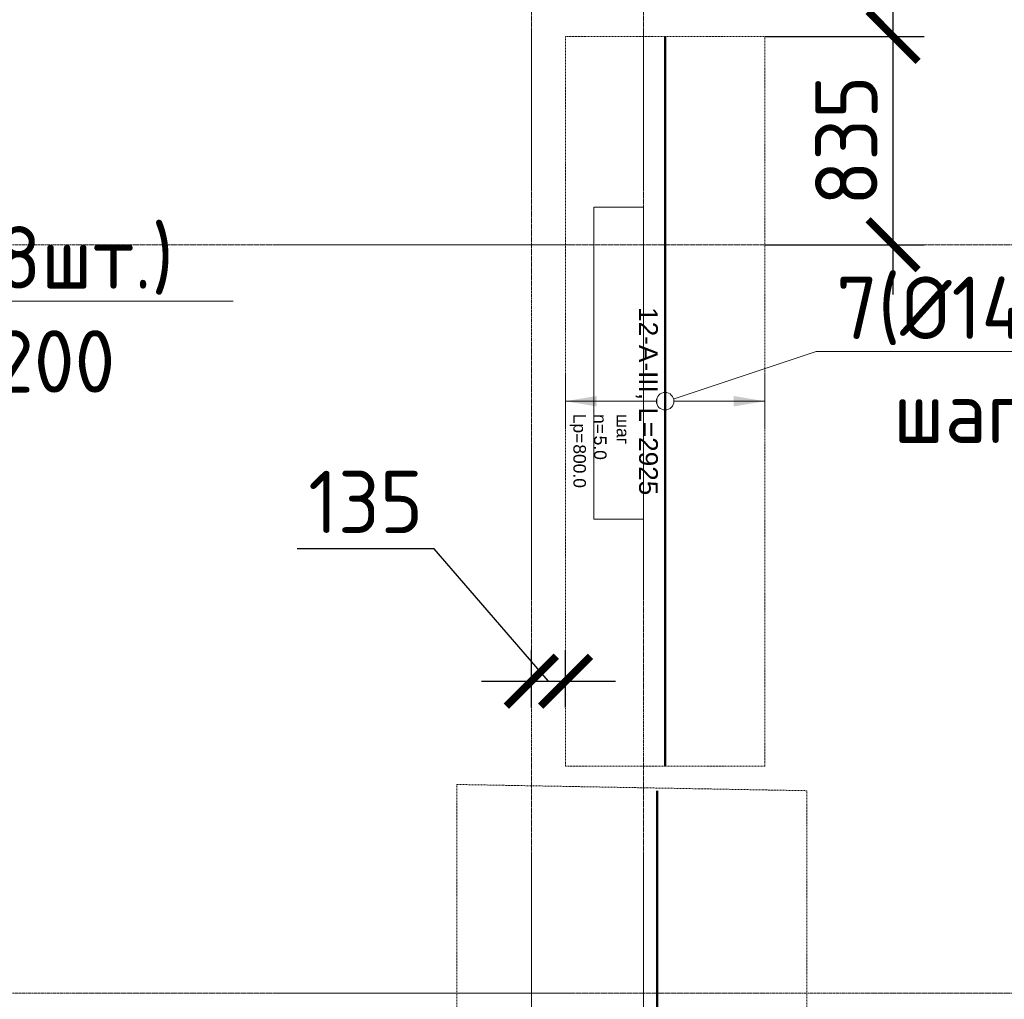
# Model space of a CAD drawing. Header units: millimetres. Extents: x -42044588 to 856694, y -806701 to 941911.
# Tile 639 of 1056: x 111525 to 115473, y -273732 to -269805. Entities that reach past the tile are written whole.
import ezdxf
from ezdxf import colors
from ezdxf.entities.mleader import LeaderData, LeaderLine
from ezdxf.enums import TextEntityAlignment as Align
from ezdxf.math import Vec2, Vec3

# ---------------------------------------------------------------- set-up
doc = ezdxf.new("R2010")
doc.units = ezdxf.units.MM
doc.set_wipeout_variables(frame=1)
for name, pattern in [('01 Штриховая _4 мм_', [6, 3.5, -2.5]), ('______5', [1100, 800, -100, 100, -100]), ('DASHED', [7, 5, -2, 0]), ('GOST2.303 4', [7, 5, -2, 0]), ('осевая', [50.8, 31.75, -6.35, 6.35, -6.35])]:
    doc.linetypes.add(name, pattern=pattern)
doc.layers.add('0 @ 100', color=7, linetype='Continuous')
for name, color, linetype, lineweight in [('907Сл Осевые', 1, 'Continuous', 0), ('АрмСтер', 2, 'Continuous', 50), ('контур распр. стерхней', 2, 'GOST2.303 4', 20), ('Оси', 40, '______5', 18), ('подоснова', 151, 'Continuous', 5), ('РАЗМЕРЫ', 1, 'Continuous', 9)]:
    doc.layers.add(name, color=color, linetype=linetype, lineweight=lineweight)
doc.layers.add('АрмСтер_атрибуты', color=2, linetype='Continuous', lineweight=0, plot=False)
doc.layers.add('Колонна_ бетон', color=7, linetype='Continuous', lineweight=50, true_color=0xb4b496)
doc.styles.add('GOST-2.304_Type-B', font='GOST_Common.ttf')
doc.styles.get("Standard").update_dxf_attribs({"font": 'arial.ttf'})
doc.styles.add('Аннотативный', font='arial.ttf')
doc.styles.add('ГОСТ', font='GOST_Common.ttf')
doc.dimstyles.new('СПДС', dxfattribs={"dimscale": 100, "dimtxt": 2.5, "dimasz": 2, "dimexe": 1.25, "dimexo": 0, "dimtad": 1, "dimdec": 0, "dimrnd": 5, "dimtxsty": 'GOST-2.304_Type-B', "dimblk": 'ARCHTICK', "dimcen": 2.5, "dimdle": 2, "dimclrd": 1, "dimclre": 1, "dimclrt": 1, "dimadec": 0, "dimazin": 2, "dimtfac": 0.75, "dimtdec": 0, "dimtmove": 1, "dimatfit": 3, "dimfxl": 0, "dimtolj": 1, "dimarcsym": 0})

# ---------------------------------------------------------------- blocks, each defined once
blk = doc.blocks.new('оси блок 2')
at = {"layer": 'Оси', "color": 16, "linetype": 'осевая', "lineweight": 0, "ltscale": 0.25, "transparency": 33554687}
for p, q in [((-77404.7, -323084.4), (-77404.7, -347462.5)), ((-76954.7, -323084.4), (-76954.7, -347468.4)), ((-89822.3, -329401.3), (-37238.5, -329401.3)), ((-89822.3, -332401.3), (-37238.5, -332401.3))]:
    blk.add_line(p, q, dxfattribs=at)
blk = doc.blocks.new('подложка стн 1-го этажа')
at = {"layer": 'Колонна_ бетон', "color": 252, "linetype": 'DASHED', "lineweight": 0, "ltscale": 0.5, "true_color": 0x939598, "transparency": 33554687}
for p, q in [((16793.8, 23161.8, -200), (16593.8, 23161.8, -200)), ((16593.8, 23161.8, -200), (16593.8, 23161.8, -200)), ((16593.8, 23161.8, -200), (16593.8, 21911.8, -200)), ((16793.8, 23161.8, -200), (16793.8, 23161.8, -200)), ((16793.8, 21911.8, -200), (16793.8, 23161.8, -200)), ((16593.8, 21911.8, -200), (16793.8, 21911.8, -200)), ((16593.8, 21911.8, -200), (16593.8, 21911.8, -200)), ((16793.8, 21911.8, -200), (16793.8, 21911.8, -200))]:
    blk.add_line(p, q, dxfattribs=at)
blk = doc.blocks.new('_None')
blk = doc.blocks.new('*U4883')
at = {"layer": 'РАЗМЕРЫ'}
for p, q in [((112.5, 400), (-112.5, 400)), ((112.5, -400), (-112.5, -400))]:
    blk.add_line(p, q, dxfattribs=at)
at = {"layer": 'РАЗМЕРЫ', "ltscale": 15}
blk.add_line((0, -400), (0, 400), dxfattribs=at)
at = {"layer": 'РАЗМЕРЫ'}
for points in [[(0, 400), (20.9, 274.8), (-20.9, 274.8)], [(0, -400), (20.9, -274.8), (-20.9, -274.8)]]:
    blk.add_solid(points, dxfattribs=at)
at = {"layer": 'АрмСтер_атрибуты', "color": 215, "ltscale": 15, "style": 'Аннотативный'}
for s, p in [('шаг', (51.4, -194.2)), ('n=', (51.4, -285.1)), ('Lр=', (50.2, -367.8))]:
    blk.add_text(s, height=50, dxfattribs=at).set_placement(p)
at = {"layer": 'АрмСтер_атрибуты', "style": 'Аннотативный', "flags": 8}
blk.add_attdef('ПОЗ', (110, 29.6), '', height=75, dxfattribs=at)
at = {"layer": 'АрмСтер_атрибуты', "color": 215, "style": 'Аннотативный'}
for tag, p, flags in [('ШАГ', (190.9, -194.2), 10), ('КОЛ', (138, -285.1), 8), ('ШИРИНА', (172.9, -367.8), 8)]:
    blk.add_attdef(tag, p, '', height=50, dxfattribs=dict(at, flags=flags))
at = {"layer": 'АрмСтер_атрибуты', "flags": 9}
for tag, p in [('МАССА', (-1033.5, -810.5)), ('ОБОЗНАЧЕНИЕ', (-1033.5, -924.4))]:
    blk.add_attdef(tag, p, '', height=75, dxfattribs=at)
at = {"linetype": 'Continuous', "lineweight": 0}
blk.add_wipeout([(35, 0), (28.3, 20.6), (10.8, 33.3), (-10.8, 33.3), (-28.3, 20.6), (-35, 0), (-28.3, -20.6), (-10.8, -33.3), (10.8, -33.3), (28.3, -20.6)], dxfattribs=at)
at = {"color": 0, "linetype": 'ByBlock', "lineweight": -2, "ltscale": 100}
blk.add_line((-1462.5, 0), (1462.5, 0), dxfattribs=at)
at = {"layer": 'РАЗМЕРЫ'}
blk.add_circle((0, 0), 35, dxfattribs=at)
at = {"layer": 'АрмСтер_атрибуты', "style": 'Аннотативный', "flags": 8}
blk.add_attdef('НАИМЕНОВАНИЕ', text='', height=75, dxfattribs=at).set_placement((0, -29.3), align=Align.TOP_CENTER)
blk = doc.blocks.new('*U4869')
at = {"layer": 'РАЗМЕРЫ'}
for p, q in [((112.5, 600), (-112.5, 600)), ((112.5, -800), (-112.5, -800))]:
    blk.add_line(p, q, dxfattribs=at)
at = {"layer": 'РАЗМЕРЫ', "ltscale": 15}
blk.add_line((0, -800), (0, 600), dxfattribs=at)
at = {"layer": 'РАЗМЕРЫ'}
for points in [[(0, 600), (20.9, 474.8), (-20.9, 474.8)], [(0, -800), (20.9, -674.8), (-20.9, -674.8)]]:
    blk.add_solid(points, dxfattribs=at)
at = {"layer": 'АрмСтер_атрибуты', "color": 215, "ltscale": 15, "style": 'Аннотативный'}
for s, p in [('шаг', (51.4, -194.2)), ('n=', (51.4, -285.1)), ('Lр=', (50.2, -367.8))]:
    blk.add_text(s, height=50, dxfattribs=at).set_placement(p)
at = {"layer": 'АрмСтер_атрибуты', "style": 'Аннотативный', "flags": 8}
blk.add_attdef('ПОЗ', (110, 29.6), '', height=75, dxfattribs=at)
at = {"layer": 'АрмСтер_атрибуты', "color": 215, "style": 'Аннотативный'}
for tag, p, flags in [('ШАГ', (190.9, -194.2), 10), ('КОЛ', (138, -285.1), 8), ('ШИРИНА', (172.9, -367.8), 8)]:
    blk.add_attdef(tag, p, '', height=50, dxfattribs=dict(at, flags=flags))
at = {"layer": 'АрмСтер_атрибуты', "flags": 9}
for tag, p in [('МАССА', (-1033.5, -610.5)), ('ОБОЗНАЧЕНИЕ', (-1033.5, -724.4))]:
    blk.add_attdef(tag, p, '', height=75, dxfattribs=at)
at = {"linetype": 'Continuous', "lineweight": 0}
blk.add_wipeout([(35, 0), (28.3, 20.6), (10.8, 33.3), (-10.8, 33.3), (-28.3, 20.6), (-35, 0), (-28.3, -20.6), (-10.8, -33.3), (10.8, -33.3), (28.3, -20.6)], dxfattribs=at)
at = {"color": 0, "linetype": 'ByBlock', "lineweight": -2, "ltscale": 100}
blk.add_line((-1462.5, 0), (2437.5, 0), dxfattribs=at)
at = {"layer": 'РАЗМЕРЫ'}
blk.add_circle((0, 0), 35, dxfattribs=at)
at = {"layer": 'АрмСтер_атрибуты', "style": 'Аннотативный', "flags": 8}
blk.add_attdef('НАИМЕНОВАНИЕ', text='', height=75, dxfattribs=at).set_placement((0, -29.3), align=Align.TOP_CENTER)
blk = doc.blocks.new('_ArchTick')
at = {"color": 0, "linetype": 'ByBlock', "const_width": 0.15}
blk.add_lwpolyline([(-0.5, -0.5), (0.5, 0.5)], dxfattribs=at)
blk = doc.blocks.new('*D5658')
at = {"layer": '907Сл Осевые', "color": 1, "lineweight": -2, "transparency": 16777216}
for p, q in [((115027, -270907.4), (115027, -269672.2)), ((114512.9, -269872.2), (115152, -269872.2)), ((114512.9, -270707.4), (115152, -270707.4))]:
    blk.add_line(p, q, dxfattribs=at)
at = {"layer": 'DEFPOINTS', "color": 0, "transparency": 16777216}
for p in [(114512.9, -269872.2), (115027, -269872.2), (114512.9, -270707.4)]:
    blk.add_point(p, dxfattribs=at)
at = {"layer": '907Сл Осевые', "color": 1, "lineweight": -2, "transparency": 16777216, "xscale": 200, "yscale": 200, "zscale": 200}
for p, rotation in [((115027, -269872.2), 90), ((115027, -270707.4), 270)]:
    blk.add_blockref('_ArchTick', p, dxfattribs=dict(at, rotation=rotation))
at = {"layer": '907Сл Осевые', "color": 1, "lineweight": 0, "transparency": 16777216, "insert": (114839.5, -270289.8), "char_height": 250, "attachment_point": 5, "rotation": 90, "style": 'GOST-2.304_Type-B'}
blk.add_mtext('\\A1;835', dxfattribs=at)
blk = doc.blocks.new('*D5659')
at = {"layer": '907Сл Осевые', "color": 1, "lineweight": -2, "transparency": 16777216}
for p, q in [((113187.2, -271926), (112637.2, -271926)), ((113645, -272457.2), (113187.2, -271926)), ((113576.5, -272562.9), (113576.5, -272332.2)), ((113713.4, -272562.9), (113713.4, -272332.2)), ((113376.5, -272457.2), (113913.4, -272457.2))]:
    blk.add_line(p, q, dxfattribs=at)
at = {"layer": 'DEFPOINTS', "color": 0, "transparency": 16777216}
for p in [(113713.4, -272457.2), (113576.5, -272562.9), (113713.4, -272562.9)]:
    blk.add_point(p, dxfattribs=at)
at = {"layer": '907Сл Осевые', "color": 1, "lineweight": -2, "transparency": 16777216, "xscale": 200, "yscale": 200, "zscale": 200, "rotation": 180}
blk.add_blockref('_ArchTick', (113576.5, -272457.2), dxfattribs=at)
at = {"layer": '907Сл Осевые', "color": 1, "lineweight": -2, "transparency": 16777216, "xscale": 200, "yscale": 200, "zscale": 200}
blk.add_blockref('_ArchTick', (113713.4, -272457.2), dxfattribs=at)
at = {"layer": '907Сл Осевые', "color": 1, "lineweight": 0, "transparency": 16777216, "insert": (112912.2, -271738.5), "char_height": 250, "attachment_point": 5, "style": 'GOST-2.304_Type-B'}
blk.add_mtext('\\A1;135', dxfattribs=at)

msp = doc.modelspace()

# ---------------------------------------------------------------- linework, layer by layer
at = {"layer": 'контур распр. стерхней', "linetype": '01 Штриховая _4 мм_'}
for points in [[(113713.411, -272797.206), (113713.411, -269872.2), (114512.934, -269872.209), (114512.934, -272797.206)], [(113278.145, -276786.906), (113278.145, -272871.112), (114680.386, -272896.089), (114680.386, -276796.086)]]:
    msp.add_lwpolyline(points, close=True, dxfattribs=at)

# ---------------------------------------------------------------- block references
msp.add_blockref('подложка стн 1-го этажа', (97232.588, -293719.169, 560))
at = {"layer": 'РАЗМЕРЫ'}
msp.add_blockref('оси блок 2', (190981.229, 58693.948), dxfattribs=at)

# ---------------------------------------------------------------- leaders
at = {"layer": 'подоснова', "color": 6, "ltscale": 0.3}
ml = msp.add_multileader_mtext('Standard', dxfattribs=at)
ml.set_content('5(%%C14-8шт.)\\Pшаг 200', color=6, style='GOST-2.304_Type-B')
ml.set_leader_properties(color=256, linetype='ByLayer', lineweight=15)
ml.set_arrow_properties(name='NONE')
ml.build(insert=Vec2(0, 0))
ml.multileader.update_dxf_attribs({"text_left_attachment_type": 6, "text_right_attachment_type": 6, "dogleg_length": 0.1, "arrow_head_size": 18})
ctx = ml.context
ctx.base_point, ctx.char_height, ctx.arrow_head_size, ctx.landing_gap_size, ctx.plane_origin = Vec3(110427.343, -270933.261, 180), 250, 18, 20, Vec3(101145.647, -266201.713, 180)
ctx.left_attachment, ctx.right_attachment, ctx.text_align_type = 6, 6, 1
notes = []
notes.append((ctx, [(0, (1, 1, 0), (110427.243, -270933.261, 180), (1, 0), 0.1, [(0, [(109212.336, -272065.318, 180)], 0, [])])]))
ctx.mtext.insert, ctx.mtext.alignment, ctx.mtext.flow_direction = Vec3(111322.343, -270633.261, 180), 2, 5
ml = msp.add_multileader_mtext('Standard', dxfattribs=at)
ml.set_content('7(%%C14-5шт.)\\Pшаг 200', color=6, style='GOST-2.304_Type-B')
ml.set_leader_properties(color=256, linetype='ByLayer', lineweight=15)
ml.set_arrow_properties(name='NONE')
ml.build(insert=Vec2(0, 0))
ml.multileader.update_dxf_attribs({"text_left_attachment_type": 6, "text_right_attachment_type": 6, "dogleg_length": 0.1, "arrow_head_size": 18})
ctx = ml.context
ctx.base_point, ctx.char_height, ctx.arrow_head_size, ctx.landing_gap_size, ctx.plane_origin = Vec3(114719.222, -271135.186, 180), 250, 18, 20, Vec3(105851.159, -266403.638, 180)
ctx.left_attachment, ctx.right_attachment, ctx.text_align_type = 6, 6, 1
notes.append((ctx, [(0, (1, 1, 0), (114719.122, -271135.186, 180), (1, 0), 0.1, [(0, [(114113.657, -271337.015, 180)], 0, [])])]))
ctx.mtext.insert, ctx.mtext.alignment, ctx.mtext.flow_direction = Vec3(115613.654, -270835.186, 180), 2, 5
for ctx, leaders in notes:
    for number, flags, end, landing, length, lines in leaders:
        leader = LeaderData()
        leader.index, (leader.has_last_leader_line, leader.has_dogleg_vector, leader.attachment_direction) = number, flags
        leader.last_leader_point, leader.dogleg_vector, leader.dogleg_length = Vec3(end), Vec3(landing), length
        for number, points, colour, breaks in lines:
            line = LeaderLine()
            line.index, line.vertices, line.color, line.breaks = number, Vec3.list(points), colors.encode_raw_color(colour), breaks
            leader.lines.append(line)
        ctx.leaders.append(leader)

# ---------------------------------------------------------------- next in the draw order: block references
at = {"layer": 'АрмСтер', "ltscale": 15}
ref = msp.add_blockref('*U4883', (114112.934, -271334.709), dxfattribs=dict(at, rotation=270))
ref.add_attrib('НАИМЕНОВАНИЕ', '12-A-III, L=2925', dxfattribs={"layer": 'АрмСтер_атрибуты', "height": 75, "rotation": 270, "style": 'Аннотативный', "flags": 8}).set_placement((114083.596, -271334.709), align=Align.TOP_CENTER)
ref.add_attrib('КОЛ', '5.0', (113827.809, -271472.758), dxfattribs={"layer": 'АрмСтер_атрибуты', "color": 215, "height": 50, "rotation": 270, "style": 'Аннотативный', "flags": 8})
ref.add_attrib('ШИРИНА', '800.0', (113745.135, -271507.594), dxfattribs={"layer": 'АрмСтер_атрибуты', "color": 215, "height": 50, "rotation": 270, "style": 'Аннотативный', "flags": 8})
ref = msp.add_blockref('*U4869', (114080.386, -274358.589), dxfattribs=dict(at, rotation=270))
ref.add_attrib('НАИМЕНОВАНИЕ', '12-A-III, L=3900', dxfattribs={"layer": 'АрмСтер_атрибуты', "height": 75, "rotation": 270, "style": 'Аннотативный', "flags": 8}).set_placement((114051.047, -274358.589), align=Align.TOP_CENTER)
ref.add_attrib('КОЛ', '8.0', (113795.26, -274496.637), dxfattribs={"layer": 'АрмСтер_атрибуты', "color": 215, "height": 50, "rotation": 270, "style": 'Аннотативный', "flags": 8})
ref.add_attrib('ШИРИНА', '1400.0', (113712.586, -274531.474), dxfattribs={"layer": 'АрмСтер_атрибуты', "color": 215, "height": 50, "rotation": 270, "style": 'Аннотативный', "flags": 8})

# ---------------------------------------------------------------- next in the draw order: texts
at = {"layer": '0 @ 100', "char_height": 300, "width": 18500, "attachment_point": 1, "style": 'ГОСТ'}
for s, insert in [('\\pi-900,l900,t900;{\\C7;1.^IАрмирование монолитной плиты  состоит из основного армирования ∅10 А500С с шагом  200х200мм  в нижней зоне, основного армирования ∅10 А500С с шагом  200х200мм  в  верхней зоне и дополнительного армирования, указанного на схемах армирования.\\P2.^IАрмирование плиты предусмотрено отдельными  стержнями заводской длины по осям Х и Y. При недостатке заводской длины стержней для армирования плиты, стыки стержней осуществлять внахлестку без  сварки. Стыки арматуры внахлестку должны располагаться вразбежку (через шаг). См. деталь стыковки арматуры.\\P3.^IВерхнюю и нижнюю арматуру вязать вязальной проволокой через пересечение.  Стержни основной и дополнительной арматуры укладывать в соответствии с сечениями .\\P4.^IПо периметру плиты и у отверстий  у концов основной арматуры устанавливать П-образные элементы Ск1.\\P5.^IПозиции со знаком "*" укладываются с шагом 100 мм\\P6.^IДля фиксации в проектном положении стержней верхней сетки устанавливать фиксаторы Ф1 с шагом 600х600мм.\\P7.^IДиаметр оправки стержня при d<20мм - 5d, при d≥20мм - 8d\\P8.^IКаркасы поперечного армирования устанавливаются до начала устройство верхней сетки армирования.\\P9.^IОбрамления отверстий см. лист 8. В местах расположения отверстий осуществить прерывания основной и дополнительной сеток арматуры. Отверстия обрамляются двумя стержнями арматуры, расход стали на обрамление учтен на листе 25.\\P10.^IПроемы размерами до 300х300 допускается выполнять по месту методом алмазного бурения.\\P11.^IСечения 3-3;4-4;5-5 см. лист 8.}', (-39552.237, -237043.75)), ('\\pi-900,l900,t900;{\\C7;1.^IАрмирование монолитной плиты  состоит из основного армирования ∅10 А500С с шагом  200х200мм  в нижней зоне, основного армирования ∅10 А500С с шагом  200х200мм  в  верхней зоне и дополнительного армирования, указанного на схемах армирования.\\P2.^IАрмирование плиты предусмотрено отдельными  стержнями заводской длины по осям Х и Y. При недостатке заводской длины стержней для армирования плиты, стыки стержней осуществлять внахлестку без  сварки. Стыки арматуры внахлестку должны располагаться вразбежку (через шаг). См. деталь стыковки арматуры.\\P3.^IВерхнюю и нижнюю арматуру вязать вязальной проволокой через пересечение.  Стержни основной и дополнительной арматуры укладывать в соответствии с сечениями .\\P4.^IПо периметру плиты и у отверстий  у концов основной арматуры устанавливать П-образные элементы Ск1.\\P5.^IПозиции со знаком "*" укладываются с шагом 100 мм\\P6.^IДля фиксации в проектном положении стержней верхней сетки устанавливать фиксаторы Ф1 с шагом 600х600мм.\\P7.^IДиаметр оправки стержня при d<20мм - 5d, при d≥20мм - 8d\\P8.^IКаркасы поперечного армирования устанавливаются до начала устройство верхней сетки армирования.\\P9.^IОбрамления отверстий см. лист 8. В местах расположения отверстий осуществить прерывания основной и дополнительной сеток арматуры. Отверстия обрамляются двумя стержнями арматуры, расход стали на обрамление учтен на листе 25.\\P10.^IПроемы размерами до 300х300 допускается выполнять по месту методом алмазного бурения.}', (67549.049, -238408.446))]:
    msp.add_mtext(s, dxfattribs=dict(at, insert=insert))

# ---------------------------------------------------------------- next in the draw order: dimensions: what is measured, and where the dimension line sits
at = {"layer": '907Сл Осевые', "lineweight": 0}
dim = msp.add_linear_dim(base=(115027.002, -269872.209), p1=(114512.934, -270707.374), p2=(114512.944, -269872.209), angle=90, dimstyle='СПДС', dxfattribs=at)
dim.commit()
dim.dimension.update_dxf_attribs({"geometry": '*D5658', "text_midpoint": (114839.502, -270289.792)})
dim = msp.add_linear_dim(base=(113713.411, -272457.242), p1=(113576.51, -272562.851), p2=(113713.411, -272562.851), dimstyle='СПДС', dxfattribs=at)
dim.commit()
dim.dimension.update_dxf_attribs({"geometry": '*D5659', "text_midpoint": (113124.724, -271925.992), "dimtype": 160})

doc.saveas('drawing.dxf')
